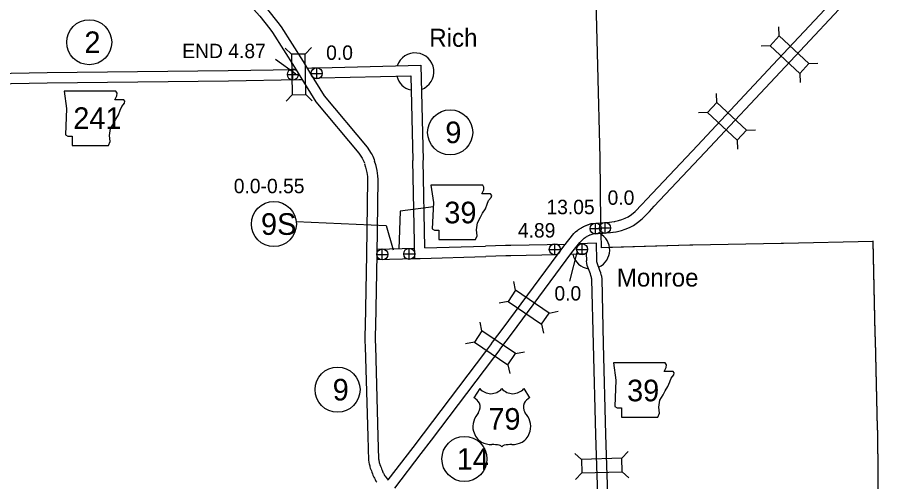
# Model space of a CAD drawing. Extents: x -939622 to -934222, y 1383701 to 1385301.
# Drawn here: x -935977.9 to -935902, y 1384138.9 to 1384179.7 of the extents above; entities that cross this region are included whole.
import ezdxf

# ---------------------------------------------------------------- set-up
doc = ezdxf.new("R2010")
doc.units = 0
for name, color, linetype in [('Level 10', 7, 'Continuous'), ('Level 15', 7, 'Continuous'), ('Level 2', 7, 'Continuous'), ('Level 20', 7, 'Continuous'), ('Level 21', 7, 'Continuous'), ('Level 22', 7, 'Continuous'), ('Level 24', 7, 'Continuous'), ('Level 25', 7, 'Continuous'), ('Level 26', 7, 'Continuous'), ('Level 27', 7, 'Continuous')]:
    doc.layers.add(name, color=color, linetype=linetype)

msp = doc.modelspace()

# ---------------------------------------------------------------- linework, layer by layer
at = {"layer": 'Level 10'}
for points in [[(-935990.818, 1384174.518), (-935983.251, 1384174.688), (-935975.286, 1384174.83), (-935967.338, 1384174.905), (-935959.364, 1384175.008), (-935953.425, 1384175.108)], [(-935952.416, 1384175.215), (-935952.333, 1384175.224), (-935951.998, 1384175.244), (-935951.336, 1384175.252)], [(-935951.341, 1384175.252), (-935942.44, 1384175.467)], [(-935942.44, 1384175.467), (-935942.219, 1384167.112)], [(-935990.799, 1384173.618), (-935983.233, 1384173.788), (-935975.274, 1384173.93), (-935967.328, 1384174.005), (-935959.351, 1384174.109), (-935953.159, 1384174.212)], [(-935953.148, 1384174.212), (-935952.863, 1384174.224)], [(-935951.855, 1384174.346), (-935951.324, 1384174.352)], [(-935951.319, 1384174.352), (-935943.316, 1384174.545)], [(-935943.316, 1384174.545), (-935943.119, 1384167.088)], [(-935942.948, 1384158.488), (-935943.119, 1384167.091)], [(-935942.066, 1384159.429), (-935942.219, 1384167.109)], [(-935929.698, 1384159.722), (-935934.517, 1384159.615), (-935934.97, 1384159.621), (-935936.728, 1384159.561)], [(-935925.802, 1384122.078), (-935925.511, 1384122.083), (-935925.628, 1384127.057), (-935925.885, 1384135.294), (-935926.061, 1384140.286), (-935926.148, 1384143.006), (-935926.35, 1384150.975), (-935926.486, 1384156.7), (-935926.517, 1384156.902), (-935926.541, 1384156.974), (-935926.556, 1384157.034), (-935926.601, 1384157.227), (-935926.672, 1384157.425), (-935926.921, 1384158.104), (-935926.936, 1384158.191), (-935926.942, 1384158.241), (-935926.936, 1384158.302), (-935926.99, 1384159.82), (-935928.553, 1384159.762)], [(-935946.282, 1384159.298), (-935942.962, 1384159.376)], [(-935942.071, 1384159.403), (-935936.726, 1384159.561)], [(-935927.215, 1384122.902), (-935927.214, 1384122.903), (-935927.043, 1384122.944), (-935926.886, 1384122.944), (-935926.453, 1384122.968), (-935926.432, 1384122.967), (-935926.528, 1384127.033), (-935926.784, 1384135.264), (-935926.96, 1384140.255), (-935927.048, 1384142.98), (-935927.25, 1384150.953), (-935927.384, 1384156.619), (-935927.396, 1384156.693), (-935927.405, 1384156.723), (-935927.43, 1384156.818), (-935927.466, 1384156.972), (-935927.518, 1384157.119), (-935927.793, 1384157.87), (-935927.828, 1384158.064), (-935927.846, 1384158.231), (-935927.838, 1384158.326), (-935927.858, 1384158.887), (-935929.27, 1384158.835)], [(-935946.303, 1384158.398), (-935942.929, 1384158.477), (-935942.493, 1384158.49), (-935936.7, 1384158.661)], [(-935930.434, 1384158.806), (-935934.513, 1384158.715), (-935934.96, 1384158.721), (-935936.698, 1384158.661)]]:
    msp.add_lwpolyline(points, dxfattribs=at)
at = {"layer": 'Level 15'}
for points in [[(-935918.111, 1384168.425), (-935911.463, 1384175.507), (-935904.157, 1384183.326)], [(-935957.904, 1384182.429), (-935957.589, 1384182.187), (-935957.056, 1384181.637), (-935955.903, 1384180.37), (-935954.995, 1384179.218), (-935954.724, 1384178.852), (-935952.781, 1384175.784), (-935952.223, 1384174.866), (-935950.921, 1384172.783), (-935947.137, 1384168.28), (-935946.785, 1384167.724), (-935946.721, 1384167.59), (-935946.654, 1384167.472), (-935946.537, 1384167.191), (-935946.506, 1384167.002)], [(-935917.455, 1384167.809), (-935910.806, 1384174.891), (-935903.505, 1384182.705)], [(-935958.452, 1384181.715), (-935958.19, 1384181.514), (-935957.713, 1384181.021), (-935956.59, 1384179.788), (-935955.711, 1384178.671), (-935955.467, 1384178.342), (-935953.545, 1384175.309), (-935952.989, 1384174.394), (-935951.65, 1384172.252), (-935947.865, 1384167.747), (-935947.574, 1384167.288), (-935947.52, 1384167.175), (-935947.464, 1384167.075), (-935947.408, 1384166.942), (-935947.394, 1384166.858)], [(-935926.585, 1384161.606), (-935926.465, 1384161.612), (-935926.17, 1384161.637), (-935925.847, 1384161.662), (-935925.415, 1384161.722), (-935925.041, 1384161.809), (-935924.756, 1384161.908), (-935924.452, 1384162.023), (-935924.194, 1384162.155), (-935923.907, 1384162.356), (-935923.573, 1384162.622), (-935922.979, 1384163.219), (-935922.559, 1384163.694), (-935918.111, 1384168.425)], [(-935926.572, 1384160.705), (-935926.402, 1384160.714), (-935926.098, 1384160.74), (-935925.751, 1384160.767), (-935925.251, 1384160.836), (-935924.79, 1384160.943), (-935924.449, 1384161.062), (-935924.088, 1384161.198), (-935923.729, 1384161.381), (-935923.368, 1384161.634), (-935922.971, 1384161.951), (-935922.322, 1384162.603), (-935921.894, 1384163.087), (-935917.455, 1384167.809)], [(-935947.377, 1384166.787), (-935947.285, 1384166.51), (-935947.179, 1384166.05), (-935947.13, 1384165.677), (-935947.119, 1384165.413), (-935947.21, 1384158.844), (-935947.328, 1384152.535), (-935947.349, 1384151.751), (-935947.348, 1384151.245), (-935947.314, 1384150.726), (-935947.102, 1384142.817), (-935947.042, 1384140.709), (-935947.007, 1384140.597), (-935947, 1384140.534), (-935946.973, 1384140.42), (-935946.953, 1384140.325), (-935946.926, 1384140.237), (-935946.911, 1384140.167), (-935946.87, 1384140.037), (-935946.796, 1384139.877), (-935946.77, 1384139.801), (-935946.735, 1384139.703), (-935946.679, 1384139.533), (-935946.637, 1384139.441), (-935946.61, 1384139.357), (-935946.555, 1384139.242), (-935946.503, 1384139.158), (-935946.451, 1384139.049), (-935946.37, 1384138.91), (-935946.29, 1384138.802)], [(-935946.523, 1384167.072), (-935946.417, 1384166.754), (-935946.293, 1384166.21), (-935946.232, 1384165.756), (-935946.218, 1384165.425), (-935946.31, 1384158.83), (-935946.428, 1384152.515), (-935946.449, 1384151.739), (-935946.448, 1384151.276), (-935946.414, 1384150.768), (-935946.203, 1384142.842), (-935946.146, 1384140.86), (-935946.121, 1384140.782), (-935946.111, 1384140.683), (-935946.095, 1384140.618), (-935946.081, 1384140.551), (-935946.054, 1384140.461), (-935946.04, 1384140.399), (-935946.029, 1384140.363), (-935945.96, 1384140.213), (-935945.921, 1384140.1), (-935945.883, 1384139.995), (-935945.84, 1384139.861), (-935945.798, 1384139.769), (-935945.772, 1384139.692), (-935945.762, 1384139.671), (-935945.713, 1384139.59), (-935945.656, 1384139.473), (-935945.617, 1384139.405), (-935945.571, 1384139.343), (-935945.299, 1384138.991)], [(-935936.717, 1384150.294), (-935936.275, 1384150.885), (-935936.113, 1384151.125), (-935935.183, 1384152.358), (-935929.854, 1384159.55), (-935928.964, 1384160.68), (-935928.831, 1384160.827), (-935928.633, 1384160.976), (-935928.559, 1384161.026), (-935928.452, 1384161.083), (-935928.423, 1384161.102), (-935928.411, 1384161.108), (-935928.407, 1384161.111), (-935928.309, 1384161.17), (-935928.282, 1384161.185), (-935928.255, 1384161.204), (-935928.224, 1384161.22), (-935928.196, 1384161.235), (-935928.181, 1384161.242), (-935928.18, 1384161.242), (-935928.162, 1384161.252), (-935928.124, 1384161.273), (-935928.111, 1384161.278), (-935928.028, 1384161.316), (-935927.931, 1384161.378), (-935927.885, 1384161.389), (-935927.877, 1384161.393), (-935927.826, 1384161.42), (-935927.771, 1384161.44), (-935927.752, 1384161.445), (-935927.682, 1384161.474), (-935927.657, 1384161.479), (-935927.643, 1384161.482), (-935927.537, 1384161.521), (-935927.502, 1384161.528), (-935927.473, 1384161.536), (-935927.438, 1384161.542), (-935927.41, 1384161.548), (-935927.375, 1384161.555), (-935927.313, 1384161.568)], [(-935927.313, 1384161.568), (-935927.02, 1384161.582), (-935926.641, 1384161.602), (-935926.465, 1384161.612), (-935926.17, 1384161.637), (-935925.847, 1384161.662), (-935925.415, 1384161.722), (-935925.369, 1384161.733)], [(-935935.996, 1384149.755), (-935935.541, 1384150.364), (-935935.38, 1384150.602), (-935934.462, 1384151.819), (-935929.139, 1384159.003), (-935928.454, 1384159.874), (-935928.106, 1384160.241), (-935928.072, 1384160.257), (-935927.971, 1384160.322), (-935927.924, 1384160.351), (-935927.882, 1384160.374), (-935927.822, 1384160.406), (-935927.8, 1384160.424), (-935927.793, 1384160.429), (-935927.705, 1384160.476), (-935927.67, 1384160.49), (-935927.595, 1384160.525), (-935927.558, 1384160.549), (-935927.535, 1384160.559), (-935927.461, 1384160.591), (-935927.265, 1384160.656), (-935927.258, 1384160.66), (-935927.232, 1384160.666), (-935927.196, 1384160.673), (-935927.163, 1384160.68)], [(-935927.235, 1384160.671), (-935926.974, 1384160.683), (-935926.591, 1384160.704), (-935926.402, 1384160.714), (-935926.098, 1384160.74), (-935925.751, 1384160.767), (-935925.341, 1384160.824)], [(-935945.289, 1384139.01), (-935943.116, 1384141.87), (-935942.197, 1384143.061), (-935936.715, 1384150.296)], [(-935944.712, 1384138.281), (-935942.401, 1384141.323), (-935941.482, 1384142.515), (-935935.998, 1384149.752)]]:
    msp.add_lwpolyline(points, dxfattribs=at)
at = {"layer": 'Level 2'}
for points in [[(-935926.671, 1384167.338), (-935926.873, 1384175.416), (-935927.057, 1384183.398), (-935927.227, 1384191.409), (-935927.325, 1384199.417), (-935927.47, 1384204.038)], [(-935926.671, 1384167.338), (-935926.873, 1384175.416), (-935927.057, 1384183.398), (-935927.227, 1384191.409), (-935927.325, 1384199.417), (-935927.468, 1384203.998)], [(-935926.585, 1384161.602), (-935926.671, 1384167.338)], [(-935926.585, 1384161.618), (-935926.671, 1384167.338)], [(-935902.656, 1384159.982), (-935910.543, 1384159.8), (-935910.75, 1384159.783), (-935918.498, 1384159.655), (-935918.783, 1384159.658), (-935926.552, 1384159.41), (-935926.572, 1384160.705)], [(-935902.656, 1384159.982), (-935910.543, 1384159.8), (-935910.75, 1384159.783), (-935918.498, 1384159.655), (-935918.783, 1384159.658), (-935925.819, 1384159.433)], [(-935901.933, 1384119.478), (-935902.041, 1384127.484), (-935902.177, 1384135.529), (-935902.242, 1384143.239), (-935902.273, 1384143.554), (-935902.451, 1384151.336), (-935902.482, 1384151.901), (-935902.656, 1384160.017)], [(-935901.933, 1384119.442), (-935902.041, 1384127.448), (-935902.177, 1384135.493), (-935902.242, 1384143.203), (-935902.273, 1384143.518), (-935902.451, 1384151.3), (-935902.482, 1384151.865), (-935902.656, 1384159.982)]]:
    msp.add_lwpolyline(points, dxfattribs=at)
at = {"layer": 'Level 20'}
for p, q in [((-935910.907, 1384178.055), (-935910.935, 1384178.846)), ((-935911.716, 1384177.185), (-935912.508, 1384177.157)), ((-935953.79, 1384176.434), (-935954.359, 1384176.984)), ((-935952.602, 1384176.453), (-935952.051, 1384177.023)), ((-935955.209, 1384175.996), (-935953.429, 1384174.711)), ((-935908.298, 1384175.627), (-935907.507, 1384175.655)), ((-935909.107, 1384174.757), (-935909.079, 1384173.965)), ((-935953.73, 1384172.87), (-935954.281, 1384172.301)), ((-935952.543, 1384172.89), (-935951.973, 1384172.339)), ((-935916.405, 1384172.19), (-935916.432, 1384172.982)), ((-935917.216, 1384171.323), (-935918.008, 1384171.296)), ((-935913.802, 1384169.756), (-935913.01, 1384169.783)), ((-935914.613, 1384168.888), (-935914.587, 1384168.097)), ((-935934.092, 1384155.681), (-935934.242, 1384156.459)), ((-935934.757, 1384154.697), (-935935.535, 1384154.547)), ((-935931.139, 1384153.686), (-935930.361, 1384153.836)), ((-935937.052, 1384152.114), (-935937.202, 1384152.892)), ((-935931.804, 1384152.702), (-935931.654, 1384151.924)), ((-935937.717, 1384151.13), (-935938.495, 1384150.98)), ((-935934.099, 1384150.119), (-935933.321, 1384150.269)), ((-935934.764, 1384149.135), (-935934.614, 1384148.357)), ((-935924.748, 1384140.922), (-935924.207, 1384141.499)), ((-935928.311, 1384140.806), (-935928.888, 1384141.348)), ((-935928.272, 1384139.619), (-935928.814, 1384139.041)), ((-935924.71, 1384139.734), (-935924.132, 1384139.193))]:
    msp.add_line(p, q, dxfattribs=at)
for points in [[(-935908.298, 1384175.627), (-935910.907, 1384178.055), (-935911.716, 1384177.185), (-935909.107, 1384174.757)], [(-935953.79, 1384176.434), (-935953.73, 1384172.87), (-935952.543, 1384172.89), (-935952.602, 1384176.453)], [(-935913.802, 1384169.756), (-935916.405, 1384172.19), (-935917.216, 1384171.323), (-935914.613, 1384168.888)], [(-935931.139, 1384153.686), (-935934.092, 1384155.681), (-935934.757, 1384154.697), (-935931.804, 1384152.702)], [(-935934.099, 1384150.119), (-935937.052, 1384152.114), (-935937.717, 1384151.13), (-935934.764, 1384149.135)], [(-935924.748, 1384140.922), (-935928.311, 1384140.806), (-935928.272, 1384139.619), (-935924.71, 1384139.734)]]:
    msp.add_lwpolyline(points, close=True, dxfattribs=at)
at = {"layer": 'Level 21'}
for p, q in [((-935944.245, 1384162.633), (-935944.357, 1384159.307)), ((-935941.313, 1384163.028), (-935944.245, 1384162.633))]:
    msp.add_line(p, q, dxfattribs=at)
for points in [[(-935973.804, 1384173.194), (-935973.575, 1384171.671), (-935973.677, 1384169.362), (-935973.474, 1384169.235), (-935973.093, 1384169.235), (-935973.093, 1384168.423), (-935969.896, 1384168.423), (-935969.743, 1384168.753), (-935969.794, 1384169.286), (-935969.718, 1384169.895), (-935969.439, 1384170.377), (-935969.261, 1384170.732), (-935969.007, 1384171.113), (-935968.855, 1384171.519), (-935968.728, 1384171.849), (-935968.5, 1384172.128), (-935968.449, 1384172.306), (-935968.551, 1384172.432), (-935969.337, 1384172.432), (-935969.16, 1384172.788), (-935969.134, 1384173.016), (-935969.24, 1384173.192)], [(-935941.542, 1384164.916), (-935941.314, 1384163.393), (-935941.416, 1384161.084), (-935941.213, 1384160.957), (-935940.832, 1384160.957), (-935940.832, 1384160.145), (-935937.634, 1384160.145), (-935937.482, 1384160.475), (-935937.533, 1384161.008), (-935937.457, 1384161.617), (-935937.178, 1384162.099), (-935937, 1384162.454), (-935936.746, 1384162.835), (-935936.594, 1384163.241), (-935936.467, 1384163.571), (-935936.239, 1384163.85), (-935936.188, 1384164.028), (-935936.289, 1384164.155), (-935937.076, 1384164.155), (-935936.898, 1384164.51), (-935936.873, 1384164.738), (-935936.978, 1384164.914)], [(-935925.494, 1384149.309), (-935925.265, 1384147.786), (-935925.367, 1384145.477), (-935925.164, 1384145.35), (-935924.783, 1384145.35), (-935924.783, 1384144.538), (-935921.586, 1384144.538), (-935921.434, 1384144.868), (-935921.484, 1384145.401), (-935921.408, 1384146.01), (-935921.129, 1384146.492), (-935920.951, 1384146.847), (-935920.698, 1384147.228), (-935920.545, 1384147.634), (-935920.418, 1384147.964), (-935920.19, 1384148.243), (-935920.139, 1384148.421), (-935920.241, 1384148.547), (-935921.027, 1384148.547), (-935920.85, 1384148.903), (-935920.824, 1384149.131), (-935920.93, 1384149.306)]]:
    msp.add_lwpolyline(points, close=True, dxfattribs=at)
at = {"layer": 'Level 22'}
for p, q in [((-935937.238, 1384147.045), (-935937.757, 1384146.242)), ((-935933.377, 1384147.045), (-935932.858, 1384146.242))]:
    msp.add_line(p, q, dxfattribs=at)
for centre, radius, start, end in [((-935936.271, 1384147.858), 1.264, 220.07504, 319.67012), ((-935934.344, 1384147.858), 1.264, 220.32988, 319.92496), ((-935938.435, 1384145.076), 1.349, 30.7809, 59.98827), ((-935932.179, 1384145.076), 1.349, 120.01173, 149.2191), ((-935938.138, 1384145.432), 0.925, 328.81046, 21.21077), ((-935932.476, 1384145.432), 0.925, 158.78923, 211.18954), ((-935935.72, 1384143.536), 2.157, 138.95648, 162.69135), ((-935934.894, 1384143.536), 2.157, 17.30865, 41.04352), ((-935936.432, 1384143.713), 1.426, 160.95764, 197.38186), ((-935934.182, 1384143.713), 1.426, 342.61814, 19.04236), ((-935936.2, 1384143.717), 1.65, 195.10743, 237.13119), ((-935934.414, 1384143.717), 1.65, 302.86881, 344.89257), ((-935936.17, 1384144.237), 2.118, 244.07708, 269.57785), ((-935934.445, 1384144.237), 2.118, 270.42215, 295.92292), ((-935936.121, 1384138.239), 3.88, 81.19416, 90.95387), ((-935935.635, 1384141.718), 0.372, 28.03422, 72.98637), ((-935934.979, 1384141.718), 0.372, 107.01363, 151.96578), ((-935934.494, 1384138.239), 3.88, 89.04613, 98.80584)]:
    msp.add_arc(centre, radius, start, end, dxfattribs=at)
at = {"layer": 'Level 24'}
for centre, start, end in [((-935942.93, 1384174.903), 289.55919, 161.59489), ((-935942.93, 1384174.903), 194.0274, 256.67951), ((-935927.465, 1384159.224), 295.31308, 62.37259), ((-935927.465, 1384159.224), 192.6951, 263.75811)]:
    msp.add_arc(centre, 1.65, start, end, dxfattribs=at)
at = {"layer": 'Level 25'}
for p, q in [((-935955.209, 1384175.996), (-935953.429, 1384174.711)), ((-935929.328, 1384156.493), (-935928.636, 1384159.113))]:
    msp.add_line(p, q, dxfattribs=at)
at = {"layer": 'Level 26'}
for p, q in [((-935953.68, 1384174.168), (-935953.68, 1384175.143)), ((-935951.579, 1384174.266), (-935951.579, 1384175.241)), ((-935954.167, 1384174.655), (-935953.192, 1384174.655)), ((-935952.066, 1384174.754), (-935951.091, 1384174.754)), ((-935927.545, 1384161.109), (-935926.57, 1384161.109)), ((-935927.057, 1384160.622), (-935927.057, 1384161.597)), ((-935926.715, 1384161.17), (-935925.74, 1384161.17)), ((-935926.227, 1384160.683), (-935926.227, 1384161.658)), ((-935930.642, 1384158.792), (-935930.642, 1384159.767)), ((-935928.244, 1384158.792), (-935928.244, 1384159.767)), ((-935946.307, 1384158.835), (-935945.332, 1384158.835)), ((-935945.819, 1384158.347), (-935945.819, 1384159.322)), ((-935943.934, 1384158.884), (-935942.959, 1384158.884)), ((-935943.446, 1384158.397), (-935943.446, 1384159.372)), ((-935931.129, 1384159.28), (-935930.154, 1384159.28)), ((-935928.731, 1384159.28), (-935927.756, 1384159.28))]:
    msp.add_line(p, q, dxfattribs=at)
for centre in [(-935953.68, 1384174.655), (-935951.579, 1384174.754), (-935927.057, 1384161.109), (-935926.227, 1384161.17), (-935930.642, 1384159.28), (-935928.244, 1384159.28), (-935945.819, 1384158.835), (-935943.446, 1384158.884)]:
    msp.add_circle(centre, 0.487, dxfattribs=at)
at = {"layer": 'Level 27'}
msp.add_lwpolyline([(-935953.377, 1384161.731), (-935945.485, 1384161.393), (-935944.865, 1384159.251)], dxfattribs=at)
for centre in [(-935971.588, 1384177.49), (-935939.848, 1384169.567), (-935955.35, 1384161.506), (-935949.752, 1384146.946), (-935938.595, 1384140.851)]:
    msp.add_circle(centre, 1.98, dxfattribs=at)

# ---------------------------------------------------------------- texts
at = {"layer": 'Level 21'}
for s, p in [('241', (-935972.992, 1384169.868)), ('39', (-935940.361, 1384161.57)), ('39', (-935924.29, 1384145.923))]:
    msp.add_text(s, height=1.9008, dxfattribs=at).set_placement(p)
at = {"layer": 'Level 22'}
msp.add_text('79', height=1.9008, dxfattribs=at).set_placement((-935936.489, 1384143.424))
at = {"layer": 'Level 24'}
for s, p in [('Rich', (-935941.685, 1384177.094)), ('Monroe', (-935925.191, 1384156.011))]:
    msp.add_text(s, height=1.584, dxfattribs=at).set_placement(p)
at = {"layer": 'Level 25'}
for s, p in [('END 4.87', (-935963.409, 1384176.092)), ('0.0', (-935950.753, 1384175.943)), ('0.0-0.55', (-935958.878, 1384164.218)), ('0.0', (-935926.005, 1384163.199)), ('13.05', (-935931.381, 1384162.375)), ('4.89', (-935933.893, 1384160.321)), ('0.0', (-935930.681, 1384154.784))]:
    msp.add_text(s, height=1.2672, dxfattribs=at).set_placement(p)
at = {"layer": 'Level 27'}
for s, height, p in [('2', 1.901, (-935972.013, 1384176.539)), ('9', 1.901, (-935940.273, 1384168.617)), ('9S', 1.9008, (-935956.484, 1384160.556)), ('9', 1.901, (-935950.177, 1384145.995)), ('14', 1.9008, (-935939.268, 1384139.9))]:
    msp.add_text(s, height=height, dxfattribs=at).set_placement(p)

doc.saveas('drawing.dxf')
